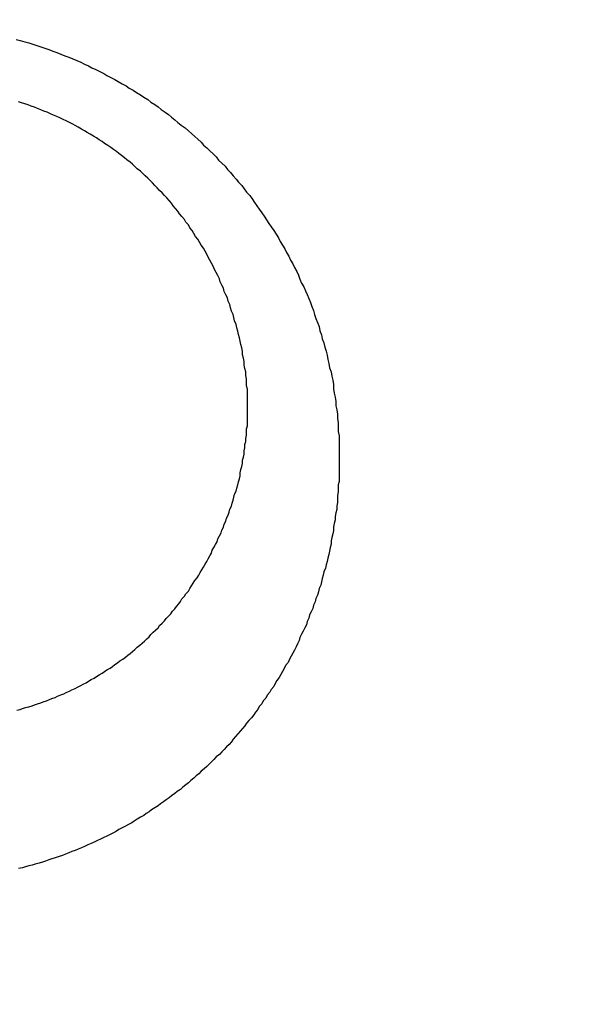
# Model space of a CAD drawing. Header units: millimetres. Extents: x -604189 to 881711, y -381903 to -7297.
# Tile 733 of 1056: x -572238 to -572231, y -161833 to -161821. Entities that reach past the tile are written whole.
import ezdxf

# ---------------------------------------------------------------- set-up
doc = ezdxf.new("R2010")
doc.units = ezdxf.units.MM
doc.header["$LTSCALE"] = 100
doc.linetypes.add('0.5_0.5', pattern=[1, 0.5, -0.5])
doc.linetypes.add('ACAD_ISO04W100', pattern=[30.5, 24, -3, 0.5, -3])
doc.layers.get('Defpoints').update_dxf_attribs({"color": 30})
doc.layers.add('OPIS', color=7, linetype='Continuous')
doc.layers.add('strop osie', color=80, linetype='ACAD_ISO04W100', lineweight=5)
doc.styles.get("Standard").update_dxf_attribs({"font": 'romans.shx', "width": 0.5})
doc.dimstyles.new('1 50', dxfattribs={"dimtxt": 150, "dimasz": 80, "dimexe": 1, "dimexo": 1, "dimgap": 20, "dimtad": 1, "dimdec": 0, "dimlfac": 0.1, "dimtxsty": 'Standard', "dimblk": 'ARCHTICK', "dimcen": 200, "dimclrd": 2, "dimadec": 1, "dimazin": 0, "dimtfac": 1, "dimtdec": 0, "dimtmove": 0, "dimatfit": 3, "dimldrblk": 'ARCHTICK', "dimfxl": 120, "dimfxlon": 1, "dimtfill": 1, "dimarcsym": 0})

# ---------------------------------------------------------------- blocks, each defined once
blk = doc.blocks.new('_ArchTick')
at = {"layer": 'strop osie', "color": 0, "const_width": 0.15}
blk.add_lwpolyline([(-0.5, -0.5), (0.5, 0.5)], dxfattribs=at)
blk = doc.blocks.new('*D3294')
at = {"layer": 'Defpoints', "color": 0, "linetype": 'ByBlock', "lineweight": 5, "transparency": 16777216}
for p in [(-595783.126, -159420.303), (-593748.924, -159420.303), (-552118.935, -179940.303)]:
    blk.add_point(p, dxfattribs=at)
at = {"layer": 'OPIS', "color": 0, "linetype": 'Continuous', "lineweight": -2, "transparency": 16777216}
for p, q in [((-595723.126, -159420.303), (-595784.126, -159420.303)), ((-595723.126, -179940.303), (-595784.126, -179940.303))]:
    blk.add_line(p, q, dxfattribs=at)
at = {"layer": 'OPIS', "color": 2, "lineweight": -2, "transparency": 16777216}
blk.add_line((-595783.126, -179940.303), (-595783.126, -159420.303), dxfattribs=at)
at = {"layer": 'OPIS', "color": 2, "linetype": 'ByBlock', "lineweight": -2, "transparency": 16777216, "xscale": 80, "yscale": 80, "zscale": 80}
for p, rotation in [((-595783.126, -159420.303), 90), ((-595783.126, -179940.303), 270)]:
    blk.add_blockref('_ArchTick', p, dxfattribs=dict(at, rotation=rotation))
at = {"layer": 'OPIS', "color": 0, "linetype": 'ByBlock', "lineweight": 13, "transparency": 16777216, "insert": (-595878.126, -169680.303), "char_height": 150, "attachment_point": 5, "rotation": 90, "bg_fill": 3, "box_fill_scale": 1.1, "bg_fill_color": 256, "bg_fill_true_color": 13158600, "bg_fill_transparency": 0}
blk.add_mtext('2052', dxfattribs=at)

msp = doc.modelspace()

# ---------------------------------------------------------------- hatches: boundary and pattern name
at = {"layer": 'OPIS', "linetype": 'ByBlock', "lineweight": 9}
h = msp.add_hatch(dxfattribs=at)
h.set_pattern_fill('ANSI37', color=0, scale=120, angle=45)
h.set_pattern_definition([(90, (-306927.96, 32475.8), (-381, 0), []), (180, (-306927.96, 32475.8), (-6e-14, -381), [])])
h.paths.add_polyline_path([(-564958.914, -172987.785), (-564958.914, -172265.291), (-565588.914, -172265.291), (-565588.914, -172265.291), (-565628.914, -172265.291), (-565628.914, -172420.3), (-565928.914, -172420.3), (-565928.914, -172265.293), (-565968.914, -172265.293), (-566598.914, -172265.293), (-566598.914, -172987.791, -0.414214), (-566255.978, -173330.728, -0.414052), (-566598.725, -173673.665), (-564960.201, -173673.656, -0.413115), (-565301.851, -173330.722, -0.414214)])
h.paths.add_polyline_path([(-563317.853, -172270.285), (-563958.914, -172270.285), (-563958.914, -172270.285), (-563998.914, -172270.285), (-563998.914, -172420.3), (-564288.914, -172420.3), (-564288.914, -172265.291), (-564328.914, -172265.291), (-564958.914, -172265.291), (-564958.914, -172987.785, -0.414214), (-564615.978, -173330.722, -0.414052), (-564958.725, -173673.658), (-563319.869, -173673.659, -0.412493), (-563660.789, -173330.728, -0.414214), (-563317.853, -172987.791)])
h.paths.add_polyline_path([(-562443.921, -172420.3), (-562658.914, -172420.3), (-562658.914, -172270.285), (-562698.914, -172270.285), (-563317.853, -172270.285), (-563317.853, -172987.791, -0.414214), (-562974.916, -173330.728, -0.414052), (-563317.663, -173673.665), (-562443.921, -173685.504)])
h.paths.add_polyline_path([(-562030.397, -172946.835, -0.330214), (-561835.821, -172684.34, -0.155268), (-561986.974, -172216.948, -0.443866), (-562283.974, -172485.594), (-562283.974, -172198.948), (-562289.824, -172198.948), (-562289.824, -172161.148), (-562318.924, -172161.148), (-562318.924, -172420.3), (-562443.921, -172420.3), (-562443.921, -173690.906), (-562060.928, -173690.694), (-562060.928, -173828.803), (-561442.163, -173828.803), (-561440.598, -173828.041), (-561440.598, -173828.803), (-560917.614, -173828.803), (-560910.306, -172420.3), (-561118.924, -172420.3), (-561118.924, -172161.148), (-561141.424, -172161.148), (-561141.424, -172207.948), (-561147.274, -172207.948), (-561147.274, -173026.498, -0.106281), (-561482.373, -172966.064, -0.965528)])
h.paths.add_polyline_path([(-569358.914, -172147.298), (-569368.914, -172147.298), (-569368.914, -172152.298), (-569358.914, -172420.3)], flags=16)
h.paths.add_polyline_path([(-569434.414, -172167.566), (-569436.684, -172167.037, -0.348623), (-569444.414, -172157.298, -0.414214), (-569434.414, -172147.298), (-569432.914, -172147.298), (-569432.914, -172137.298), (-569412.914, -172137.298), (-569412.914, -172095.298), (-569358.914, -172095.298), (-569358.914, -172147.298), (-569368.914, -172152.298)], flags=16)
h.paths.add_polyline_path([(-569444.414, -172157.298, -1), (-569424.414, -172157.298, -0.414214), (-569434.414, -172167.298), (-569434.414, -172167.566), (-569432.144, -172167.037, -0.482996)], flags=16)
h.paths.add_polyline_path([(-570317.764, -172888.159, -1), (-569769.066, -172888.159, -1)], flags=16)
h.paths.add_polyline_path([(-566598.914, -172265.293), (-567228.914, -172265.293), (-567228.914, -172265.293), (-567268.914, -172265.293), (-567268.914, -172420.3), (-567568.914, -172420.3), (-567568.914, -172265.291), (-567608.914, -172265.291), (-568238.914, -172265.291), (-568238.914, -172987.788, -0.414214), (-567895.978, -173330.725, -1), (-568581.851, -173330.725, -0.414214), (-568238.914, -172987.788), (-568238.914, -172265.291), (-568868.914, -172265.291), (-568868.914, -172265.291), (-568908.914, -172265.291), (-568908.914, -172420.3), (-569233.914, -172420.3), (-569233.913, -173827.215), (-569188.929, -173827.19), (-569188.929, -173694.629), (-566598.725, -173673.665, -0.414375), (-566941.851, -173330.728, -0.414214), (-566598.914, -172987.791)])
h.paths.add_polyline_path([(-572120.786, -158265.615), (-571320.791, -158262.947), (-571633.005, -158577.251, -0.297068), (-571469.456, -158828.231, -0.419695), (-571748.929, -159102.533), (-571748.929, -159611.059), (-571275.713, -159611.059), (-571214.429, -159611.059), (-571192.429, -159611.059), (-571148.429, -159611.059), (-571148.429, -159601.059), (-571085.429, -159601.059), (-570335.942, -159605.109), (-570335.942, -159420.303), (-569233.921, -159420.303), (-569233.921, -158097.444), (-574223.921, -158097.444), (-574223.921, -159420.303), (-573158.929, -159420.303), (-573158.929, -159611.059), (-573086.929, -159611.059), (-572477.429, -159612.072), (-572477.429, -159611.059), (-572455.429, -159611.059), (-572411.429, -159611.059), (-572411.429, -159601.059), (-572348.429, -159601.059), (-571748.929, -159603.45), (-571748.929, -159102.533, -0.408754), (-572018.154, -158828.231, -0.334215), (-571819.787, -158564.613)])
h.paths.add_polyline_path([(-571515.036, -159592.366), (-571515.339, -159252.667), (-571963.115, -159253.066), (-571962.812, -159592.766)], flags=24)
h.paths.add_polyline_path([(-571705.061, -158166.881), (-571705.061, -157654.119), (-571945.061, -157654.119), (-571945.061, -158166.881)], flags=9)
h.paths.add_polyline_path([(-563090.358, -172828.22), (-563090.667, -172481.849), (-563538.443, -172482.249), (-563538.134, -172828.62)], flags=9)
h.paths.add_polyline_path([(-561529.777, -172649.99), (-561530.086, -172303.619), (-561977.862, -172304.018), (-561977.553, -172650.389)], flags=25)
h.paths.add_polyline_path([(-561455.962, -173757.531), (-561455.962, -174270.293), (-561215.962, -174270.293), (-561215.962, -173757.531)], flags=9)
h.paths.add_polyline_path([(-569817.151, -172584.642), (-569817.454, -172244.943), (-570265.23, -172245.342), (-570264.927, -172585.042)], flags=24)
h.paths.add_polyline_path([(-570193.415, -172731.493), (-570193.415, -173044.826), (-569893.415, -173044.826), (-569893.415, -172731.493)], flags=8)
h.paths.add_polyline_path([(-570746.563, -173757.531), (-570746.563, -174270.293), (-570506.563, -174270.293), (-570506.563, -173757.531)], flags=9)
h.paths.add_polyline_path([(-570778.783, -172791.689), (-570246.64, -172791.689), (-570246.64, -172566.689), (-570778.783, -172566.689)], flags=24)
h.paths.add_polyline_path([(-572214.965, -173241.751), (-569885.679, -173241.751), (-569885.679, -172973.894), (-572214.965, -172973.894)], flags=24)
edge = h.paths.add_edge_path()
edge.add_line((-569358.914, -172220.297), (-569358.914, -171970.3))
edge.add_line((-569358.914, -171970.3), (-572181.901, -171970.3))
edge.add_line((-572181.901, -171970.3), (-572181.901, -172095.298))
edge.add_line((-572181.901, -172095.298), (-572109.901, -172095.298))
edge.add_line((-572109.901, -172095.298), (-572048.617, -172095.298))
edge.add_line((-572048.617, -172095.298), (-571561.686, -172095.298))
edge.add_line((-571561.686, -172095.298), (-571500.401, -172095.298))
edge.add_line((-571500.401, -172095.298), (-571478.401, -172095.298))
edge.add_line((-571478.401, -172095.298), (-571456.401, -172095.298))
edge.add_line((-571456.401, -172095.298), (-571395.117, -172095.298))
edge.add_line((-571395.117, -172095.298), (-570908.199, -172095.298))
edge.add_line((-570908.199, -172095.298), (-570846.914, -172095.298))
edge.add_line((-570846.914, -172095.298), (-570774.914, -172095.298))
edge.add_line((-570774.914, -172095.298), (-570728.914, -172095.298))
edge.add_line((-570728.914, -172095.298), (-570728.914, -172085.298))
edge.add_line((-570728.914, -172085.298), (-570665.914, -172085.298))
edge.add_line((-570665.914, -172085.298), (-569465.914, -172095.298))
edge.add_line((-569465.914, -172095.298), (-570268.581, -172095.298))
edge.add_line((-570268.581, -172095.298), (-570268.581, -172119.798))
edge.add_line((-570268.581, -172119.798), (-570197.581, -172119.798))
edge.add_line((-570197.581, -172119.798), (-569593.199, -172119.798))
edge.add_line((-569593.199, -172119.798), (-569516.914, -172119.798))
edge.add_line((-569516.914, -172119.798), (-569516.914, -172139.798))
edge.add_line((-569516.914, -172139.798), (-569593.199, -172139.798))
edge.add_line((-569593.199, -172139.798), (-570228.914, -172139.798))
edge.add_line((-570228.914, -172139.798), (-570268.581, -172139.798))
edge.add_line((-570268.581, -172139.798), (-570268.581, -172147.298))
edge.add_line((-570268.581, -172147.298), (-570288.581, -172147.298))
edge.add_line((-570288.581, -172147.298), (-570367.581, -172147.298))
edge.add_arc((-570667.414, -172157.298), 300, -95.73917, 1.91021, ccw=False)
edge.add_line((-570697.414, -172455.794), (-570697.414, -172167.566))
edge.add_line((-570697.414, -172167.566), (-570772.914, -172149.967))
edge.add_line((-570772.914, -172149.967), (-570772.914, -172147.298))
edge.add_line((-570772.914, -172147.298), (-570846.914, -172147.298))
edge.add_line((-570846.914, -172147.298), (-570908.199, -172147.298))
edge.add_line((-570908.199, -172147.298), (-571395.117, -172147.298))
edge.add_line((-571395.117, -172147.298), (-571456.401, -172147.298))
edge.add_line((-571456.401, -172147.298), (-571478.401, -172147.298))
edge.add_line((-571478.401, -172147.298), (-571500.401, -172147.298))
edge.add_line((-571500.401, -172147.298), (-571561.686, -172147.298))
edge.add_line((-571561.686, -172147.298), (-572048.617, -172147.298))
edge.add_line((-572048.617, -172147.298), (-572109.901, -172147.298))
edge.add_line((-572109.901, -172147.298), (-572181.901, -172147.298))
edge.add_line((-572181.901, -172147.298), (-572181.901, -172420.3))
edge.add_line((-572181.901, -172420.3), (-572288.93, -172420.3))
edge.add_line((-572288.93, -172420.3), (-572288.929, -173828.901))
edge.add_line((-572288.929, -173828.901), (-569233.913, -173827.215))
edge.add_line((-569233.913, -173827.215), (-569233.914, -172220.297))
edge.add_line((-569233.914, -172220.297), (-569358.914, -172220.297))
at = {"layer": 'OPIS', "linetype": 'ByBlock', "lineweight": 15}
h = msp.add_hatch(dxfattribs=at)
h.set_pattern_fill('ANSI37', color=0, scale=80, angle=45)
h.set_pattern_definition([(90, (-306927.96, 32475.8), (-254, 0), []), (180, (-306927.96, 32475.8), (-3e-14, -254), [])])
h.paths.add_polyline_path([(-559745.616, -168470.303), (-559845.616, -168470.303), (-559845.616, -168410.303), (-559745.616, -168410.303), (-559745.616, -168350.303), (-560845.616, -168350.303), (-560845.616, -168410.303), (-560745.616, -168410.303), (-560745.616, -168470.303, 0.267949), (-560295.616, -169249.726), (-560295.616, -169481.184, -0.414214), (-559952.679, -169824.121, -1), (-560638.553, -169824.121, -0.414214), (-560295.616, -169481.184), (-560295.616, -169249.726, -0.267949), (-560745.616, -168470.303), (-560845.616, -168470.303), (-560845.616, -168350.303), (-561118.924, -168350.303), (-561118.924, -172095.291), (-559553.922, -172095.29), (-559553.924, -168350.303), (-559745.616, -168350.303)])
h.paths.add_polyline_path([(-560989.238, -171970.288), (-560989.238, -171369.43), (-560514.238, -171369.43, -0.414232), (-560506.238, -171377.43), (-560506.238, -171961.436, -0.403374), (-560513.94, -171969.43), (-560989.238, -171969.43), (-560998.924, -171970.288)], flags=16)
h.paths.add_polyline_path([(-560569.238, -171447.43), (-560569.238, -171891.43, -0.414209), (-560619.237, -171941.43), (-560824.236, -171941.432, -0.414225), (-560874.238, -171891.432), (-560874.238, -171447.432, -0.414209), (-560824.238, -171397.432), (-560619.238, -171397.43, -0.414216)], flags=0)
h.paths.add_polyline_path([(-560754.738, -171692.272), (-560768.264, -171689.534), (-560778.52, -171674.091), (-560777.58, -171669.433), (-560791.338, -171669.433), (-560788.513, -171683.421), (-560780.618, -171695.311), (-560768.728, -171703.206), (-560754.738, -171706.031)], flags=0)
h.paths.add_polyline_path([(-560926.538, -171669.432), (-560944.038, -171669.432), (-560944.038, -171669.432), (-560938.912, -171681.806), (-560926.538, -171686.932)], flags=0)
h.paths.add_polyline_path([(-559553.926, -164304.92), (-559553.926, -164080.303), (-560998.924, -164080.303), (-560998.924, -164130.303), (-561051.758, -164130.303), (-561051.758, -164230.303), (-561112.409, -164230.303), (-561118.259, -165128.236), (-561111.758, -165130.303), (-561051.758, -165130.303), (-561051.758, -165230.303), (-560998.924, -165230.303), (-560998.924, -165930.303), (-560968.924, -165930.303), (-559691.758, -165930.303), (-559691.758, -166884.924, -0.259771), (-560368.468, -166480.303), (-560576.781, -166480.303, -0.694758), (-561118.924, -166682.141), (-561118.924, -167150.303), (-559553.924, -167150.303), (-559553.925, -165742.585, -0.501722), (-560517.887, -165023.753, -0.501722)])
h.paths.add_polyline_path([(-561051.758, -166930.303), (-561051.758, -167030.303), (-561111.758, -167030.303), (-561111.758, -166930.303)], flags=16)
h.paths.add_polyline_path([(-559553.926, -164304.92, 0.501722), (-560517.887, -165023.753, 0.501722), (-559553.925, -165742.585)], flags=17)
h.paths.add_polyline_path([(-559017.887, -165023.753, 0.331805), (-559553.926, -164304.92), (-559553.925, -165742.585, 0.331804)], flags=17)
h.paths.add_polyline_path([(-558393.92, -165930.303), (-559553.925, -165930.303), (-559553.924, -167030.303), (-558393.92, -167030.303)])
edge = h.paths.add_edge_path(flags=16)
edge.add_ellipse((-558869.257, -166529.058), major_axis=(0, 174.945), ratio=0.835608, start_angle=0, end_angle=180, ccw=False)
edge.add_line((-558869.023, -166354.089), (-558868.837, -166354.113))
edge.add_line((-558868.837, -166354.113), (-558551.758, -166354.113))
edge.add_ellipse((-558534.042, -166361.126), major_axis=(0, 22.068), ratio=0.905257, start_angle=0, end_angle=83.7318, ccw=False)
edge.add_line((-558534.042, -166339.058), (-558415.442, -166339.058))
edge.add_line((-558415.442, -166339.058), (-558415.442, -166719.058))
edge.add_line((-558415.442, -166719.058), (-558534.042, -166719.058))
edge.add_ellipse((-558534.042, -166696.99), major_axis=(0, 22.068), ratio=0.905257, start_angle=108.5291, end_angle=180, ccw=False)
edge.add_line((-558552.984, -166704.003), (-558869.257, -166704.003))
edge = h.paths.add_edge_path(flags=16)
edge.add_ellipse((-558655.149, -165473.071), major_axis=(119.577, 0), ratio=0.9754616, start_angle=134.53493, end_angle=225.46507, ccw=False)
edge.add_ellipse((-558571.362, -165553.094), major_axis=(-236.828, 0), ratio=0.9754616, start_angle=293.07706, end_angle=315.06459, ccw=False)
edge.add_ellipse((-558581.121, -165519.064), major_axis=(-200.962, 0), ratio=0.9754616, start_angle=268.86913, end_angle=294.41602, ccw=False)
edge.add_line((-558577.155, -165323.071), (-558434.725, -165323.071))
edge.add_line((-558434.725, -165323.071), (-558434.725, -165623.07))
edge.add_line((-558434.725, -165623.07), (-558577.155, -165623.07))
edge.add_ellipse((-558581.121, -165427.077), major_axis=(200.962, 0), ratio=0.9754616, start_angle=245.58398, end_angle=271.13087, ccw=False)
edge.add_ellipse((-558571.362, -165393.047), major_axis=(-236.828, 0), ratio=0.9754616, start_angle=404.93541, end_angle=426.92294, ccw=False)
h.paths.add_polyline_path([(-559691.758, -166075.303), (-560476.988, -166075.303, 0.131652), (-560368.468, -166480.303), (-559691.758, -166480.303)], flags=17)
h.paths.add_polyline_path([(-560476.988, -166075.303), (-559691.758, -166075.303), (-559691.758, -165930.303), (-560991.758, -165930.303), (-561051.758, -165930.303), (-561051.758, -166030.303), (-561118.924, -166030.303), (-561118.924, -166278.466, -0.694758), (-560576.781, -166480.303), (-560368.468, -166480.303, -0.131652)], flags=17)
h.paths.add_polyline_path([(-571773.92, -161590.543), (-574108.188, -161590.543), (-574098.917, -166615.286), (-571773.92, -166615.284)])
h.paths.add_polyline_path([(-559933.216, -164919.201), (-558639.203, -164919.201), (-558639.203, -164793.34), (-559933.216, -164793.34)], flags=25)
h.paths.add_polyline_path([(-560038.72, -166687.588), (-559732.99, -166687.588), (-559732.99, -166284.59), (-560038.72, -166284.59)], flags=25)
h.paths.add_polyline_path([(-559928.871, -165007.1), (-559413.75, -165007.1), (-559413.75, -164907.76), (-559928.871, -164907.76)], flags=9)
h.paths.add_polyline_path([(-559933.216, -164919.201), (-558639.203, -164919.201), (-558639.203, -164793.34), (-559933.216, -164793.34)], flags=25)
h.paths.add_polyline_path([(-560330.859, -165014.578), (-559994.182, -165014.578), (-559994.182, -164899.195), (-560330.859, -164899.195)], flags=24)
h.paths.add_polyline_path([(-560290.204, -164902.837), (-560108.354, -164902.837), (-560108.354, -164804.807), (-560290.204, -164804.807)], flags=24)
h.paths.add_polyline_path([(-560498.866, -166997.342), (-559983.744, -166997.342), (-559983.744, -166898.002), (-560498.866, -166898.002)], flags=24)
h.paths.add_polyline_path([(-560498.79, -166887.342), (-559655.724, -166887.342), (-559655.724, -166788.002), (-560498.79, -166788.002)], flags=24)
h.paths.add_polyline_path([(-560900.853, -167004.82), (-560564.177, -167004.82), (-560564.177, -166889.437), (-560900.853, -166889.437)], flags=24)
h.paths.add_polyline_path([(-560860.199, -166893.079), (-560678.349, -166893.079), (-560678.349, -166795.049), (-560860.199, -166795.049)], flags=24)
h.paths.add_polyline_path([(-560525.168, -170610.564), (-560010.047, -170610.564), (-560010.047, -170511.224), (-560525.168, -170511.224)], flags=24)
h.paths.add_polyline_path([(-560529.513, -170522.665), (-559444.307, -170522.665), (-559444.307, -170396.804), (-560529.513, -170396.804)], flags=9)
h.paths.add_polyline_path([(-560927.156, -170618.042), (-560590.479, -170618.042), (-560590.479, -170502.659), (-560927.156, -170502.659)], flags=24)
h.paths.add_polyline_path([(-560886.501, -170506.301), (-560704.651, -170506.301), (-560704.651, -170408.271), (-560886.501, -170408.271)], flags=24)
h.paths.add_polyline_path([(-560065.3, -168940.358), (-560065.3, -168600.658), (-560513.076, -168600.658), (-560513.076, -168940.358)], flags=24)
h.paths.add_polyline_path([(-559111.526, -164087.386), (-558760.99, -164087.386), (-558760.815, -164093.192), (-558760.644, -164098.997), (-558760.476, -164104.803), (-558760.311, -164110.608), (-558760.15, -164116.414), (-558759.991, -164122.22), (-558759.835, -164128.025), (-558759.683, -164133.831), (-558759.534, -164139.637), (-558759.387, -164145.443), (-558759.244, -164151.25), (-558759.104, -164157.056), (-558758.967, -164162.862), (-558758.833, -164168.669), (-558758.702, -164174.475), (-558758.575, -164180.282), (-558758.45, -164186.088), (-558758.328, -164191.895), (-558758.21, -164197.701), (-558758.094, -164203.508), (-558757.982, -164209.315), (-558757.872, -164215.122), (-558757.766, -164220.929), (-558757.663, -164226.736), (-558757.563, -164232.543), (-558757.465, -164238.35), (-558757.371, -164244.157), (-558757.28, -164249.965), (-558757.192, -164255.772), (-558757.107, -164261.579), (-558757.025, -164267.387), (-558756.946, -164273.194), (-558756.87, -164279.001), (-558756.797, -164284.809), (-558756.728, -164290.616), (-558756.661, -164296.424), (-558756.598, -164302.232), (-558756.538, -164308.039), (-558756.482, -164313.847), (-558756.428, -164319.654), (-558756.378, -164325.462), (-558756.332, -164331.27), (-558756.288, -164337.078), (-558756.248, -164342.885), (-558756.212, -164348.693), (-558756.178, -164354.501), (-558756.147, -164360.309), (-558756.118, -164366.117), (-558756.091, -164371.925), (-558756.066, -164377.733), (-558756.042, -164383.541), (-558756.02, -164389.348), (-558756.004, -164395.156), (-558755.999, -164400.964), (-558756.007, -164406.772), (-558756.031, -164412.58), (-558756.073, -164418.388), (-558756.132, -164424.195), (-558756.21, -164430.003), (-558756.308, -164435.81), (-558756.425, -164441.617), (-558756.562, -164447.423), (-558756.72, -164453.229), (-558756.898, -164459.034), (-558757.098, -164464.838), (-558757.32, -164470.642), (-558757.565, -164476.445), (-558757.837, -164482.247), (-558758.138, -164488.047), (-558758.47, -164493.845), (-558758.837, -164499.642), (-558759.241, -164505.435), (-558759.684, -164511.226), (-558760.175, -164517.014), (-558760.725, -164522.795), (-558761.35, -164528.569), (-558762.06, -164534.333), (-558762.874, -164540.084), (-558763.809, -164545.816), (-558764.883, -164551.524), (-558766.116, -164557.201), (-558767.538, -164562.832), (-558769.177, -164568.402), (-558771.062, -164573.894), (-558773.233, -164579.28), (-558775.735, -164584.521), (-558778.61, -164589.566), (-558781.897, -164594.354), (-558785.628, -164598.798), (-558789.808, -164602.827), (-558794.374, -164606.413), (-558799.255, -164609.556), (-558804.382, -164612.284), (-558809.694, -164614.629), (-558815.143, -164616.63), (-558820.694, -164618.326), (-558826.325, -164619.753), (-558832.011, -164620.95), (-558837.732, -164621.95), (-558843.479, -164622.786), (-558849.244, -164623.49), (-558855.021, -164624.092), (-558860.805, -164624.612), (-558866.595, -164625.056), (-558872.391, -164625.431), (-558878.19, -164625.744), (-558883.993, -164625.999), (-558889.798, -164626.204), (-558895.604, -164626.363), (-558901.411, -164626.484), (-558907.218, -164626.57), (-558913.026, -164626.629), (-558918.834, -164626.664), (-558924.642, -164626.683), (-558930.45, -164626.69), (-558936.258, -164626.691), (-558941.521, -164626.69), (-558946.785, -164626.685), (-558952.048, -164626.672), (-558957.312, -164626.645), (-558962.575, -164626.602), (-558967.838, -164626.537), (-558973.1, -164626.447), (-558978.362, -164626.327), (-558983.623, -164626.174), (-558988.883, -164625.983), (-558994.142, -164625.75), (-558999.398, -164625.47), (-559004.651, -164625.141), (-559009.9, -164624.756), (-559015.145, -164624.311), (-559020.383, -164623.802), (-559025.614, -164623.22), (-559030.834, -164622.543), (-559036.037, -164621.747), (-559041.216, -164620.812), (-559046.364, -164619.713), (-559051.466, -164618.424), (-559056.508, -164616.915), (-559061.47, -164615.16), (-559066.326, -164613.131), (-559071.043, -164610.799), (-559075.583, -164608.137), (-559079.894, -164605.121), (-559083.925, -164601.738), (-559087.622, -164597.995), (-559090.945, -164593.918), (-559093.905, -164589.566), (-559096.527, -164585.003), (-559098.839, -164580.275), (-559100.873, -164575.422), (-559102.662, -164570.472), (-559104.238, -164565.45), (-559105.625, -164560.373), (-559106.843, -164555.253), (-559107.915, -164550.1), (-559108.86, -164544.923), (-559109.695, -164539.726), (-559110.431, -164534.514), (-559111.082, -164529.291), (-559111.66, -164524.059), (-559112.176, -164518.821), (-559112.639, -164513.578), (-559113.058, -164508.331), (-559113.442, -164503.082), (-559113.794, -164497.83), (-559114.116, -164492.577), (-559114.412, -164487.322), (-559114.682, -164482.065), (-559114.93, -164476.808), (-559115.157, -164471.549), (-559115.363, -164466.29), (-559115.551, -164461.03), (-559115.72, -164455.769), (-559115.872, -164450.508), (-559116.007, -164445.246), (-559116.125, -164439.984), (-559116.227, -164434.721), (-559116.313, -164429.459), (-559116.383, -164424.196), (-559116.438, -164418.933), (-559116.477, -164413.669), (-559116.503, -164408.406), (-559116.515, -164403.142), (-559116.515, -164397.879), (-559116.505, -164392.616), (-559116.488, -164387.352), (-559116.467, -164382.089), (-559116.445, -164376.825), (-559116.422, -164371.562), (-559116.398, -164366.299), (-559116.372, -164361.035), (-559116.344, -164355.772), (-559116.314, -164350.508), (-559116.282, -164345.245), (-559116.247, -164339.982), (-559116.21, -164334.718), (-559116.169, -164329.455), (-559116.126, -164324.192), (-559116.08, -164318.929), (-559116.032, -164313.665), (-559115.98, -164308.402), (-559115.926, -164303.139), (-559115.87, -164297.876), (-559115.811, -164292.613), (-559115.749, -164287.35), (-559115.684, -164282.087), (-559115.617, -164276.824), (-559115.547, -164271.561), (-559115.475, -164266.298), (-559115.4, -164261.035), (-559115.323, -164255.772), (-559115.244, -164250.509), (-559115.161, -164245.246), (-559115.077, -164239.984), (-559114.99, -164234.721), (-559114.9, -164229.458), (-559114.808, -164224.196), (-559114.713, -164218.933), (-559114.616, -164213.67), (-559114.517, -164208.408), (-559114.415, -164203.145), (-559114.31, -164197.883), (-559114.203, -164192.621), (-559114.093, -164187.358), (-559113.981, -164182.096), (-559113.866, -164176.834), (-559113.749, -164171.572), (-559113.629, -164166.31), (-559113.506, -164161.048), (-559113.382, -164155.786), (-559113.254, -164150.524), (-559113.124, -164145.262), (-559112.991, -164140), (-559112.856, -164134.739), (-559112.719, -164129.477), (-559112.578, -164124.215), (-559112.436, -164118.954), (-559112.29, -164113.692), (-559112.142, -164108.431), (-559111.992, -164103.17), (-559111.839, -164097.908), (-559111.684, -164092.647)])
edge = h.paths.add_edge_path()
edge.add_line((-558393.92, -164080.303), (-559553.926, -164080.303))
edge.add_line((-559553.926, -164080.303), (-559553.926, -164304.92))
edge.add_arc((-559767.887, -165023.753), 750, 0, 73.424314, ccw=False)
edge.add_arc((-559767.887, -165023.753), 750, -73.424255, 0, ccw=False)
edge.add_line((-559553.925, -165742.585), (-559553.925, -165830.303))
edge.add_line((-559553.925, -165830.303), (-558393.92, -165830.303))
edge.add_line((-558393.92, -165830.303), (-558393.92, -164080.303))

# ---------------------------------------------------------------- next in the draw order: dimensions: what is measured, and where the dimension line sits
at = {"layer": 'OPIS', "color": 0, "linetype": 'ByBlock', "lineweight": 13}
dim = msp.add_linear_dim(base=(-595783.126, -159420.303), p1=(-552118.935, -179940.303), p2=(-593748.924, -159420.303), angle=90, dimstyle='1 50', override={"dimtmove": 1, "dimfxl": 60, "dimarcsym": 1}, dxfattribs=at)
dim.commit()
dim.dimension.update_dxf_attribs({"geometry": '*D3294', "text_midpoint": (-595878.126, -169680.303)})

# ---------------------------------------------------------------- next in the draw order: hatches: boundary and pattern name
at = {"layer": 'OPIS', "linetype": '0.5_0.5', "lineweight": 13}
h = msp.add_hatch(dxfattribs=at)
h.set_pattern_fill('ANSI37', color=0, scale=130)
h.set_pattern_definition([(45, (-597218.54, 256668.8), (-291.85832, 291.85832), []), (135, (-597218.54, 256668.8), (-291.85832, -291.85832), [])])
edge = h.paths.add_edge_path(flags=16)
edge.add_line((-570958.916, -168985.281), (-571058.916, -168985.281))
edge.add_line((-571058.916, -168985.281), (-572598.916, -168985.281))
edge.add_line((-572598.916, -168985.281), (-572598.915, -170470.3))
edge.add_line((-572598.915, -170470.3), (-570825.763, -170470.3))
edge.add_arc((-570508.916, -170339.099), 342.937, 180, 202.49364, ccw=False)
edge.add_arc((-570508.916, -170339.099), 342.937, 90, 180, ccw=False)
edge.add_line((-570508.916, -169996.163), (-570508.916, -169764.704))
edge.add_arc((-570058.916, -168985.281), 900, 180, 240, ccw=False)
edge = h.paths.add_edge_path(flags=17)
edge.add_line((-569358.915, -170085.281), (-569358.916, -168985.281))
edge.add_line((-569358.916, -168985.281), (-569358.917, -168985.281))
edge.add_line((-569358.917, -168985.281), (-569958.916, -168985.281))
edge.add_line((-569958.916, -168985.281), (-570058.916, -168985.281))
edge.add_line((-570058.916, -168985.281), (-570058.916, -168925.281))
edge.add_line((-570058.916, -168925.281), (-569958.916, -168925.281))
edge.add_line((-569958.916, -168925.281), (-569958.916, -168865.281))
edge.add_line((-569958.916, -168865.281), (-569358.916, -168865.281))
edge.add_line((-569358.916, -168865.281), (-569358.917, -166865.281))
edge.add_line((-569358.917, -166865.281), (-574098.917, -166865.286))
edge.add_line((-574098.917, -166865.286), (-574098.914, -171970.3))
edge.add_line((-574098.914, -171970.3), (-572608.913, -171970.3))
edge.add_line((-572608.913, -171970.3), (-571504.913, -170590.3))
edge.add_line((-571504.913, -170590.3), (-572718.915, -170590.3))
edge.add_line((-572718.915, -170590.3), (-572718.916, -168865.281))
edge.add_line((-572718.916, -168865.281), (-571058.916, -168865.281))
edge.add_line((-571058.916, -168865.281), (-571058.916, -168925.281))
edge.add_line((-571058.916, -168925.281), (-570958.916, -168925.281))
edge.add_line((-570958.916, -168925.281), (-570958.916, -168985.281))
edge.add_arc((-570058.916, -168985.281), 900, 180, 240)
edge.add_line((-570508.916, -169764.704), (-570508.916, -169996.163))
edge.add_arc((-570508.916, -170339.099), 342.937, 0, 90, ccw=False)
edge.add_arc((-570508.916, -170339.099), 342.937, 208.97989, 360, ccw=False)
edge.add_line((-570808.913, -170505.253), (-570808.913, -171171.086))
edge.add_arc((-570808.913, -171220.3), 49.214, 0, 90, ccw=False)
edge.add_arc((-570808.913, -171220.3), 49.214, 270, 360, ccw=False)
edge.add_line((-570808.913, -171269.514), (-570808.913, -171970.3))
edge.add_line((-570808.913, -171970.3), (-569358.914, -171970.3))
edge.add_line((-569358.914, -171970.3), (-569358.915, -170085.281))
h.paths.add_polyline_path([(-561118.924, -159870.303), (-590334.655, -159870.303), (-590334.655, -161470.303), (-562318.924, -161470.303), (-562318.924, -172095.292), (-561118.924, -172095.291), (-561118.924, -168350.303), (-552073.919, -168350.303), (-552073.92, -167150.303), (-561118.924, -167150.303)])
h.paths.add_polyline_path([(-572856.927, -169813.68), (-569451.07, -169813.68), (-569451.07, -169408.68), (-572856.927, -169408.68)], flags=16)

# ---------------------------------------------------------------- next in the draw order: linework, layer by layer
at = {"color": 0}
for points in [[(-572238.256, -161820.856, 0), (-572238.206, -161820.871, 0), (-572238.146, -161820.885, 0), (-572238.096, -161820.9, 0), (-572238.046, -161820.916, 0), (-572237.996, -161820.932, 0), (-572237.946, -161820.949, 0), (-572237.896, -161820.966, 0), (-572237.846, -161820.984, 0), (-572237.796, -161821.002, 0), (-572237.746, -161821.021, 0), (-572237.696, -161821.04, 0), (-572237.646, -161821.06, 0), (-572237.596, -161821.08, 0), (-572237.546, -161821.101, 0), (-572237.496, -161821.122, 0), (-572237.446, -161821.143, 0), (-572237.396, -161821.165, 0), (-572237.346, -161821.188, 0), (-572237.306, -161821.211, 0), (-572237.256, -161821.234, 0), (-572237.206, -161821.258, 0), (-572237.156, -161821.283, 0), (-572237.116, -161821.307, 0), (-572237.066, -161821.333, 0), (-572237.016, -161821.359, 0), (-572236.976, -161821.385, 0), (-572236.926, -161821.411, 0), (-572236.876, -161821.439, 0), (-572236.836, -161821.466, 0), (-572236.786, -161821.494, 0), (-572236.746, -161821.523, 0), (-572236.696, -161821.552, 0), (-572236.656, -161821.581, 0), (-572236.606, -161821.611, 0), (-572236.566, -161821.641, 0), (-572236.516, -161821.671, 0), (-572236.476, -161821.702, 0), (-572236.436, -161821.734, 0), (-572236.386, -161821.766, 0), (-572236.346, -161821.798, 0), (-572236.306, -161821.831, 0), (-572236.266, -161821.864, 0), (-572236.226, -161821.897, 0), (-572236.186, -161821.931, 0), (-572236.136, -161821.966, 0), (-572236.096, -161822, 0), (-572236.056, -161822.035, 0), (-572236.016, -161822.071, 0), (-572235.976, -161822.107, 0), (-572235.936, -161822.143, 0), (-572235.906, -161822.18, 0), (-572235.866, -161822.217, 0), (-572235.826, -161822.254, 0), (-572235.786, -161822.292, 0), (-572235.746, -161822.33, 0), (-572235.716, -161822.368, 0), (-572235.676, -161822.407, 0), (-572235.636, -161822.446, 0), (-572235.606, -161822.486, 0), (-572235.566, -161822.526, 0), (-572235.536, -161822.566, 0), (-572235.496, -161822.606, 0), (-572235.466, -161822.647, 0), (-572235.426, -161822.688, 0), (-572235.396, -161822.73, 0), (-572235.366, -161822.772, 0), (-572235.326, -161822.814, 0), (-572235.296, -161822.856, 0), (-572235.266, -161822.899, 0), (-572235.236, -161822.942, 0), (-572235.206, -161822.985, 0), (-572235.176, -161823.029, 0), (-572235.146, -161823.073, 0), (-572235.116, -161823.117, 0), (-572235.086, -161823.162, 0), (-572235.056, -161823.207, 0), (-572235.026, -161823.252, 0), (-572234.996, -161823.297, 0), (-572234.966, -161823.343, 0), (-572234.946, -161823.389, 0), (-572234.916, -161823.435, 0), (-572234.886, -161823.481, 0), (-572234.866, -161823.528, 0), (-572234.836, -161823.575, 0), (-572234.816, -161823.622, 0), (-572234.786, -161823.669, 0), (-572234.766, -161823.717, 0), (-572234.736, -161823.765, 0), (-572234.716, -161823.813, 0), (-572234.696, -161823.861, 0), (-572234.676, -161823.91, 0), (-572234.646, -161823.958, 0), (-572234.626, -161824.007, 0), (-572234.606, -161824.056, 0), (-572234.586, -161824.106, 0), (-572234.566, -161824.155, 0), (-572234.546, -161824.205, 0), (-572234.526, -161824.255, 0), (-572234.516, -161824.305, 0), (-572234.496, -161824.356, 0), (-572234.476, -161824.406, 0), (-572234.456, -161824.457, 0), (-572234.446, -161824.508, 0), (-572234.426, -161824.559, 0), (-572234.416, -161824.61, 0), (-572234.396, -161824.661, 0), (-572234.386, -161824.713, 0), (-572234.366, -161824.765, 0), (-572234.356, -161824.816, 0), (-572234.346, -161824.868, 0), (-572234.336, -161824.921, 0), (-572234.326, -161824.973, 0), (-572234.306, -161825.025, 0), (-572234.296, -161825.078, 0), (-572234.286, -161825.13, 0), (-572234.276, -161825.183, 0), (-572234.276, -161825.236, 0), (-572234.266, -161825.289, 0), (-572234.256, -161825.342, 0), (-572234.246, -161825.395, 0), (-572234.246, -161825.449, 0), (-572234.236, -161825.502, 0), (-572234.226, -161825.556, 0), (-572234.226, -161825.609, 0), (-572234.216, -161825.663, 0), (-572234.216, -161825.716, 0), (-572234.216, -161825.77, 0), (-572234.206, -161825.824, 0), (-572234.206, -161825.878, 0), (-572234.206, -161825.932, 0), (-572234.206, -161825.985, 0), (-572234.206, -161826.039, 0), (-572234.206, -161826.093, 0), (-572234.206, -161826.147, 0), (-572234.206, -161826.201, 0), (-572234.206, -161826.255, 0), (-572234.206, -161826.309, 0)], [(-572235.356, -161825.504, 0), (-572235.356, -161825.46, 0), (-572235.356, -161825.417, 0), (-572235.356, -161825.373, 0), (-572235.356, -161825.329, 0), (-572235.356, -161825.286, 0), (-572235.356, -161825.242, 0), (-572235.366, -161825.198, 0), (-572235.366, -161825.155, 0), (-572235.366, -161825.112, 0), (-572235.376, -161825.068, 0), (-572235.376, -161825.025, 0), (-572235.386, -161824.982, 0), (-572235.396, -161824.938, 0), (-572235.396, -161824.895, 0), (-572235.406, -161824.852, 0), (-572235.416, -161824.809, 0), (-572235.416, -161824.767, 0), (-572235.426, -161824.724, 0), (-572235.436, -161824.681, 0), (-572235.446, -161824.639, 0), (-572235.456, -161824.596, 0), (-572235.466, -161824.554, 0), (-572235.476, -161824.512, 0), (-572235.486, -161824.47, 0), (-572235.496, -161824.428, 0), (-572235.516, -161824.386, 0), (-572235.526, -161824.344, 0), (-572235.536, -161824.303, 0), (-572235.556, -161824.261, 0), (-572235.566, -161824.22, 0), (-572235.576, -161824.179, 0), (-572235.596, -161824.138, 0), (-572235.606, -161824.097, 0), (-572235.626, -161824.057, 0), (-572235.646, -161824.016, 0), (-572235.656, -161823.976, 0), (-572235.676, -161823.936, 0), (-572235.696, -161823.896, 0), (-572235.706, -161823.857, 0), (-572235.726, -161823.817, 0), (-572235.746, -161823.778, 0), (-572235.766, -161823.739, 0), (-572235.786, -161823.7, 0), (-572235.806, -161823.662, 0), (-572235.826, -161823.623, 0), (-572235.846, -161823.585, 0), (-572235.866, -161823.547, 0), (-572235.886, -161823.51, 0), (-572235.906, -161823.472, 0), (-572235.936, -161823.435, 0), (-572235.956, -161823.398, 0), (-572235.976, -161823.361, 0), (-572236.006, -161823.325, 0), (-572236.026, -161823.289, 0), (-572236.046, -161823.253, 0), (-572236.076, -161823.217, 0), (-572236.096, -161823.182, 0), (-572236.126, -161823.147, 0), (-572236.146, -161823.112, 0), (-572236.176, -161823.077, 0), (-572236.206, -161823.043, 0), (-572236.226, -161823.009, 0), (-572236.256, -161822.975, 0), (-572236.286, -161822.942, 0), (-572236.306, -161822.909, 0), (-572236.336, -161822.876, 0), (-572236.366, -161822.844, 0), (-572236.396, -161822.811, 0), (-572236.426, -161822.779, 0), (-572236.456, -161822.748, 0), (-572236.486, -161822.717, 0), (-572236.516, -161822.686, 0), (-572236.546, -161822.655, 0), (-572236.576, -161822.625, 0), (-572236.606, -161822.595, 0), (-572236.636, -161822.565, 0), (-572236.666, -161822.535, 0), (-572236.696, -161822.506, 0), (-572236.736, -161822.478, 0), (-572236.766, -161822.449, 0), (-572236.796, -161822.421, 0), (-572236.826, -161822.394, 0), (-572236.866, -161822.366, 0), (-572236.896, -161822.339, 0), (-572236.936, -161822.313, 0), (-572236.966, -161822.287, 0), (-572236.996, -161822.261, 0), (-572237.036, -161822.235, 0), (-572237.066, -161822.21, 0), (-572237.106, -161822.185, 0), (-572237.146, -161822.161, 0), (-572237.176, -161822.137, 0), (-572237.216, -161822.113, 0), (-572237.246, -161822.09, 0), (-572237.286, -161822.067, 0), (-572237.326, -161822.044, 0), (-572237.366, -161822.022, 0), (-572237.396, -161822, 0), (-572237.436, -161821.979, 0), (-572237.476, -161821.958, 0), (-572237.516, -161821.937, 0), (-572237.546, -161821.917, 0), (-572237.586, -161821.897, 0), (-572237.626, -161821.878, 0), (-572237.666, -161821.859, 0), (-572237.706, -161821.84, 0), (-572237.746, -161821.822, 0), (-572237.786, -161821.804, 0), (-572237.826, -161821.787, 0), (-572237.866, -161821.77, 0), (-572237.906, -161821.754, 0), (-572237.946, -161821.738, 0), (-572237.986, -161821.722, 0), (-572238.026, -161821.707, 0), (-572238.066, -161821.692, 0), (-572238.106, -161821.678, 0), (-572238.146, -161821.664, 0), (-572238.186, -161821.65, 0), (-572238.226, -161821.637, 0)], [(-572238.246, -161829.265, 0), (-572238.206, -161829.255, 0), (-572238.176, -161829.244, 0), (-572238.136, -161829.233, 0), (-572238.096, -161829.222, 0), (-572238.056, -161829.211, 0), (-572238.026, -161829.199, 0), (-572237.986, -161829.186, 0), (-572237.946, -161829.174, 0), (-572237.916, -161829.16, 0), (-572237.876, -161829.147, 0), (-572237.836, -161829.133, 0), (-572237.806, -161829.119, 0), (-572237.766, -161829.105, 0), (-572237.736, -161829.09, 0), (-572237.696, -161829.074, 0), (-572237.656, -161829.059, 0), (-572237.626, -161829.043, 0), (-572237.586, -161829.027, 0), (-572237.556, -161829.01, 0), (-572237.516, -161828.993, 0), (-572237.486, -161828.975, 0), (-572237.446, -161828.958, 0), (-572237.416, -161828.939, 0), (-572237.376, -161828.921, 0), (-572237.346, -161828.902, 0), (-572237.316, -161828.883, 0), (-572237.276, -161828.863, 0), (-572237.246, -161828.844, 0), (-572237.216, -161828.823, 0), (-572237.176, -161828.803, 0), (-572237.146, -161828.782, 0), (-572237.116, -161828.76, 0), (-572237.076, -161828.739, 0), (-572237.046, -161828.717, 0), (-572237.016, -161828.694, 0), (-572236.986, -161828.672, 0), (-572236.956, -161828.648, 0), (-572236.916, -161828.625, 0), (-572236.886, -161828.601, 0), (-572236.856, -161828.577, 0), (-572236.826, -161828.553, 0), (-572236.796, -161828.528, 0), (-572236.766, -161828.503, 0), (-572236.736, -161828.477, 0), (-572236.706, -161828.451, 0), (-572236.676, -161828.425, 0), (-572236.646, -161828.399, 0), (-572236.616, -161828.372, 0), (-572236.586, -161828.345, 0), (-572236.566, -161828.317, 0), (-572236.536, -161828.289, 0), (-572236.506, -161828.261, 0), (-572236.476, -161828.233, 0), (-572236.456, -161828.204, 0), (-572236.426, -161828.175, 0), (-572236.396, -161828.146, 0), (-572236.376, -161828.116, 0), (-572236.346, -161828.087, 0), (-572236.316, -161828.056, 0), (-572236.296, -161828.026, 0), (-572236.266, -161827.995, 0), (-572236.246, -161827.964, 0), (-572236.216, -161827.933, 0), (-572236.196, -161827.902, 0), (-572236.176, -161827.87, 0), (-572236.146, -161827.838, 0), (-572236.126, -161827.806, 0), (-572236.096, -161827.774, 0), (-572236.076, -161827.741, 0), (-572236.056, -161827.708, 0), (-572236.036, -161827.675, 0), (-572236.016, -161827.641, 0), (-572235.986, -161827.608, 0), (-572235.966, -161827.574, 0), (-572235.946, -161827.54, 0), (-572235.926, -161827.506, 0), (-572235.906, -161827.471, 0), (-572235.886, -161827.437, 0), (-572235.866, -161827.402, 0), (-572235.846, -161827.367, 0), (-572235.826, -161827.332, 0), (-572235.806, -161827.297, 0), (-572235.796, -161827.261, 0), (-572235.776, -161827.225, 0), (-572235.756, -161827.189, 0), (-572235.736, -161827.153, 0), (-572235.726, -161827.117, 0), (-572235.706, -161827.081, 0), (-572235.686, -161827.044, 0), (-572235.676, -161827.007, 0), (-572235.656, -161826.971, 0), (-572235.646, -161826.934, 0), (-572235.626, -161826.897, 0), (-572235.616, -161826.859, 0), (-572235.596, -161826.822, 0), (-572235.586, -161826.784, 0), (-572235.576, -161826.747, 0), (-572235.556, -161826.709, 0), (-572235.546, -161826.671, 0), (-572235.536, -161826.633, 0), (-572235.526, -161826.595, 0), (-572235.516, -161826.557, 0), (-572235.496, -161826.519, 0), (-572235.486, -161826.481, 0), (-572235.476, -161826.442, 0), (-572235.466, -161826.404, 0), (-572235.456, -161826.365, 0), (-572235.446, -161826.326, 0), (-572235.446, -161826.288, 0), (-572235.436, -161826.249, 0), (-572235.426, -161826.21, 0), (-572235.416, -161826.171, 0), (-572235.416, -161826.132, 0), (-572235.406, -161826.093, 0), (-572235.396, -161826.054, 0), (-572235.396, -161826.015, 0), (-572235.386, -161825.976, 0), (-572235.386, -161825.936, 0), (-572235.376, -161825.897, 0), (-572235.376, -161825.858, 0), (-572235.366, -161825.819, 0), (-572235.366, -161825.779, 0), (-572235.366, -161825.74, 0), (-572235.356, -161825.701, 0), (-572235.356, -161825.661, 0), (-572235.356, -161825.622, 0), (-572235.356, -161825.583, 0), (-572235.356, -161825.543, 0), (-572235.356, -161825.504, 0)], [(-572234.206, -161826.309, 0), (-572234.206, -161826.353, 0), (-572234.206, -161826.397, 0), (-572234.216, -161826.441, 0), (-572234.216, -161826.485, 0), (-572234.216, -161826.529, 0), (-572234.226, -161826.573, 0), (-572234.226, -161826.617, 0), (-572234.226, -161826.661, 0), (-572234.236, -161826.705, 0), (-572234.236, -161826.749, 0), (-572234.246, -161826.793, 0), (-572234.256, -161826.837, 0), (-572234.256, -161826.881, 0), (-572234.266, -161826.924, 0), (-572234.276, -161826.968, 0), (-572234.276, -161827.012, 0), (-572234.286, -161827.055, 0), (-572234.296, -161827.099, 0), (-572234.306, -161827.142, 0), (-572234.306, -161827.185, 0), (-572234.316, -161827.228, 0), (-572234.326, -161827.272, 0), (-572234.336, -161827.315, 0), (-572234.346, -161827.358, 0), (-572234.356, -161827.4, 0), (-572234.366, -161827.443, 0), (-572234.376, -161827.486, 0), (-572234.396, -161827.529, 0), (-572234.406, -161827.571, 0), (-572234.416, -161827.613, 0), (-572234.426, -161827.656, 0), (-572234.436, -161827.698, 0), (-572234.456, -161827.74, 0), (-572234.466, -161827.782, 0), (-572234.476, -161827.824, 0), (-572234.496, -161827.865, 0), (-572234.506, -161827.907, 0), (-572234.526, -161827.948, 0), (-572234.536, -161827.989, 0), (-572234.556, -161828.031, 0), (-572234.576, -161828.072, 0), (-572234.586, -161828.112, 0), (-572234.606, -161828.153, 0), (-572234.616, -161828.194, 0), (-572234.636, -161828.234, 0), (-572234.656, -161828.274, 0), (-572234.676, -161828.314, 0), (-572234.696, -161828.354, 0), (-572234.706, -161828.394, 0), (-572234.726, -161828.433, 0), (-572234.746, -161828.473, 0), (-572234.766, -161828.512, 0), (-572234.786, -161828.551, 0), (-572234.806, -161828.59, 0), (-572234.826, -161828.628, 0), (-572234.846, -161828.667, 0), (-572234.876, -161828.705, 0), (-572234.896, -161828.743, 0), (-572234.916, -161828.781, 0), (-572234.936, -161828.819, 0), (-572234.956, -161828.856, 0), (-572234.986, -161828.894, 0), (-572235.006, -161828.931, 0), (-572235.026, -161828.968, 0), (-572235.056, -161829.005, 0), (-572235.076, -161829.041, 0), (-572235.106, -161829.078, 0), (-572235.126, -161829.114, 0), (-572235.156, -161829.15, 0), (-572235.176, -161829.185, 0), (-572235.206, -161829.221, 0), (-572235.226, -161829.256, 0), (-572235.256, -161829.291, 0), (-572235.276, -161829.326, 0), (-572235.306, -161829.361, 0), (-572235.336, -161829.395, 0), (-572235.366, -161829.429, 0), (-572235.386, -161829.463, 0), (-572235.416, -161829.497, 0), (-572235.446, -161829.53, 0), (-572235.476, -161829.564, 0), (-572235.506, -161829.597, 0), (-572235.536, -161829.629, 0), (-572235.556, -161829.662, 0), (-572235.586, -161829.694, 0), (-572235.616, -161829.726, 0), (-572235.646, -161829.758, 0), (-572235.676, -161829.789, 0), (-572235.706, -161829.821, 0), (-572235.746, -161829.852, 0), (-572235.776, -161829.882, 0), (-572235.806, -161829.913, 0), (-572235.836, -161829.943, 0), (-572235.866, -161829.973, 0), (-572235.896, -161830.003, 0), (-572235.936, -161830.032, 0), (-572235.966, -161830.062, 0), (-572235.996, -161830.09, 0), (-572236.026, -161830.119, 0), (-572236.066, -161830.147, 0), (-572236.096, -161830.176, 0), (-572236.126, -161830.203, 0), (-572236.166, -161830.231, 0), (-572236.196, -161830.258, 0), (-572236.236, -161830.285, 0), (-572236.266, -161830.312, 0), (-572236.306, -161830.338, 0), (-572236.336, -161830.364, 0), (-572236.376, -161830.39, 0), (-572236.406, -161830.416, 0), (-572236.446, -161830.441, 0), (-572236.476, -161830.466, 0), (-572236.516, -161830.491, 0), (-572236.556, -161830.515, 0), (-572236.586, -161830.539, 0), (-572236.626, -161830.563, 0), (-572236.656, -161830.586, 0), (-572236.696, -161830.609, 0), (-572236.736, -161830.632, 0), (-572236.776, -161830.655, 0), (-572236.806, -161830.677, 0), (-572236.846, -161830.699, 0), (-572236.886, -161830.721, 0), (-572236.926, -161830.742, 0), (-572236.966, -161830.763, 0), (-572236.996, -161830.784, 0), (-572237.036, -161830.804, 0), (-572237.076, -161830.824, 0), (-572237.116, -161830.844, 0), (-572237.156, -161830.863, 0), (-572237.196, -161830.882, 0), (-572237.236, -161830.901, 0), (-572237.276, -161830.92, 0), (-572237.316, -161830.938, 0), (-572237.356, -161830.955, 0), (-572237.396, -161830.973, 0), (-572237.436, -161830.99, 0), (-572237.476, -161831.007, 0), (-572237.516, -161831.023, 0), (-572237.556, -161831.039, 0), (-572237.596, -161831.055, 0), (-572237.636, -161831.071, 0), (-572237.676, -161831.086, 0), (-572237.716, -161831.101, 0), (-572237.766, -161831.115, 0), (-572237.806, -161831.129, 0), (-572237.846, -161831.143, 0), (-572237.886, -161831.157, 0), (-572237.926, -161831.17, 0), (-572237.966, -161831.182, 0), (-572238.016, -161831.195, 0), (-572238.056, -161831.207, 0), (-572238.096, -161831.219, 0), (-572238.136, -161831.23, 0), (-572238.176, -161831.241, 0), (-572238.226, -161831.252, 0)]]:
    msp.add_polyline3d(points, dxfattribs=at)

doc.saveas('drawing.dxf')
